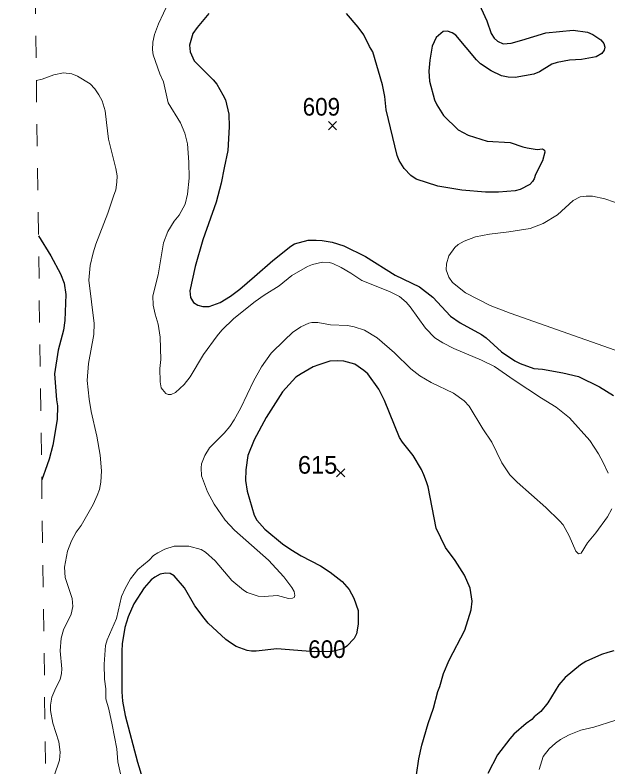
# Model space of a CAD drawing. Extents: x 294.2 to 320.3, y 7482.7 to 7510.7.
# Drawn here: x 294.252 to 296.938, y 7500.118 to 7503.528 of the extents above; entities that cross this region are included whole.
import ezdxf
from ezdxf.enums import TextEntityAlignment as Align

# ---------------------------------------------------------------- set-up
doc = ezdxf.new("R2010")
doc.units = 0
doc.header["$LTSCALE"] = 0.032
doc.linetypes.add('SHORT_DASHED', pattern=[2.7, 1.5, -1.2])
for name, color, linetype, lineweight in [('1', 7, 'Continuous', 25), ('2', 7, 'Continuous', 13), ('21', 7, 'Continuous', 25), ('22', 7, 'SHORT_DASHED', 13)]:
    doc.layers.add(name, color=color, linetype=linetype, lineweight=lineweight)
doc.layers.add('61', color=7, linetype='Continuous')

msp = doc.modelspace()

# ---------------------------------------------------------------- linework, layer by layer
at = {"layer": '1'}
for points in [[(296.3473, 7503.5935), (296.3892, 7503.5026), (296.4091, 7503.444), (296.4225, 7503.4235), (296.4379, 7503.409), (296.4634, 7503.3982), (296.4994, 7503.4005), (296.5488, 7503.414), (296.6563, 7503.4476), (296.7813, 7503.4594), (296.846, 7503.4503), (296.8698, 7503.4401), (296.9067, 7503.4159), (296.92, 7503.3998), (296.9244, 7503.3826), (296.9211, 7503.3681), (296.91, 7503.3541), (296.8856, 7503.338), (296.8182, 7503.3272), (296.7641, 7503.3229), (296.7081, 7503.3127), (296.6837, 7503.3057), (296.6285, 7503.2708), (296.6024, 7503.2606), (296.5183, 7503.2444), (296.487, 7503.2466), (296.4554, 7503.2531), (296.4091, 7503.2746), (296.3614, 7503.3074), (296.342, 7503.3257), (296.2496, 7503.437), (296.2332, 7503.4478), (296.2116, 7503.4553), (296.1916, 7503.4537), (296.16, 7503.4257), (296.1423, 7503.3864), (296.1312, 7503.324), (296.1265, 7503.274), (296.1292, 7503.2288), (296.1517, 7503.1443), (296.1628, 7503.1207), (296.1928, 7503.0723), (296.2591, 7503.0072), (296.3051, 7502.9835), (296.3917, 7502.9567), (296.4952, 7502.9503), (296.5524, 7502.9304), (296.5726, 7502.9266), (296.6181, 7502.918), (296.6425, 7502.9212), (296.6508, 7502.9159), (296.6525, 7502.9056), (296.6414, 7502.8664), (296.6094, 7502.8056), (296.6044, 7502.7857), (296.5967, 7502.7728), (296.5842, 7502.7588), (296.5404, 7502.7363), (296.5182, 7502.7309), (296.4425, 7502.7244), (296.3839, 7502.725), (296.2766, 7502.7331), (296.167, 7502.7524), (296.0691, 7502.7841), (296.0458, 7502.8002), (296.015, 7502.832), (295.9928, 7502.8686), (295.9828, 7502.8912), (295.9337, 7503.0977), (295.927, 7503.159), (295.9163, 7503.2123), (295.8722, 7503.3619), (295.8572, 7503.3851), (295.832, 7503.4383), (295.8065, 7503.4738), (295.7539, 7503.5356)], [(295.1296, 7503.5351), (295.0771, 7503.4722)], [(295.0771, 7503.4722), (295.0572, 7503.4442), (295.0419, 7503.391), (295.0453, 7503.362), (295.0625, 7503.32), (295.1492, 7503.2345), (295.1664, 7503.2141)], [(295.1664, 7503.2141), (295.1939, 7503.1657), (295.2045, 7503.1431), (295.22, 7503.078), (295.2225, 7503.0215), (295.2155, 7502.9139), (295.1997, 7502.8354), (295.1853, 7502.7655), (295.1633, 7502.6794), (295.1028, 7502.5081), (295.0671, 7502.3881), (295.0435, 7502.277), (295.0473, 7502.2463), (295.0595, 7502.2246), (295.0805, 7502.2124), (295.1029, 7502.2055), (295.1316, 7502.2061), (295.1818, 7502.2249), (295.2273, 7502.2534), (295.2697, 7502.2851), (295.336, 7502.3416), (295.4195, 7502.4153), (295.5008, 7502.4798), (295.518, 7502.49), (295.5799, 7502.5072), (295.6165, 7502.5067), (295.6426, 7502.5062), (295.6884, 7502.4986), (295.7422, 7502.4809), (295.8396, 7502.4336), (295.9746, 7502.3487), (296.0842, 7502.2955), (296.1442, 7502.2489), (296.2256, 7502.1618), (296.2691, 7502.1322), (296.3659, 7502.0785), (296.3858, 7502.0645), (296.4554, 7502.0005), (296.517, 7501.9591), (296.5409, 7501.9473), (296.6033, 7501.9252), (296.6411, 7501.9215), (296.7333, 7501.9049), (296.8051, 7501.8882), (296.9002, 7501.8415), (296.964, 7501.8026)], [(294.3575, 7502.5269), (294.4133, 7502.436), (294.4571, 7502.3538), (294.4734, 7502.3127), (294.4811, 7502.2601), (294.4778, 7502.143), (294.4707, 7502.0988), (294.4476, 7502.0088), (294.4309, 7501.901), (294.4388, 7501.7831), (294.4434, 7501.7559), (294.4431, 7501.6939), (294.4222, 7501.5775), (294.4063, 7501.5131), (294.3885, 7501.4619), (294.3724, 7501.4202)], [(296.0606, 7500.0092), (296.0811, 7500.1544), (296.0944, 7500.2168), (296.1236, 7500.3147), (296.1485, 7500.385), (296.1682, 7500.4603), (296.1771, 7500.4819), (296.1932, 7500.542), (296.219, 7500.6028), (296.2903, 7500.7388), (296.3188, 7500.8307), (296.3238, 7500.8689), (296.3147, 7500.9281), (296.2889, 7500.9878), (296.2467, 7501.0545), (296.2029, 7501.1135), (296.1595, 7501.2005), (296.1238, 7501.3875), (296.1155, 7501.4112), (296.1046, 7501.4433), (296.0936, 7501.467), (296.055, 7501.5305), (296.0067, 7501.5907), (295.9935, 7501.6123), (295.9258, 7501.7793), (295.9006, 7501.8309), (295.8501, 7501.9002), (295.8319, 7501.9158), (295.7915, 7501.9443), (295.7418, 7501.9588), (295.713, 7501.9599), (295.678, 7501.9577), (295.6284, 7501.9421), (295.6023, 7501.9319), (295.5475, 7501.9006), (295.5236, 7501.8861)], [(295.5236, 7501.8861), (295.4629, 7501.8194), (295.3894, 7501.7022), (295.3353, 7501.6011), (295.3071, 7501.53), (295.2976, 7501.4661), (295.2964, 7501.4165)], [(295.2964, 7501.4165), (295.303, 7501.3681), (295.3358, 7501.2595), (295.3474, 7501.2363), (295.3829, 7501.1966), (295.4643, 7501.1293), (295.5017, 7501.1046), (295.5489, 7501.0756), (295.6363, 7501.0304), (295.6798, 7501.0019), (295.7342, 7500.9588), (295.7662, 7500.9221), (295.7873, 7500.8838), (295.8058, 7500.8278), (295.8066, 7500.7649), (295.7993, 7500.7213), (295.7883, 7500.6998), (295.755, 7500.666), (295.7383, 7500.6541), (295.6898, 7500.6407), (295.608, 7500.6402), (295.4385, 7500.6537), (295.3443, 7500.6429), (295.3229, 7500.6434), (295.3029, 7500.6461), (295.253, 7500.6638), (295.228, 7500.6811), (295.2066, 7500.6962), (295.1267, 7500.7699), (295.1078, 7500.7925), (295.0658, 7500.8488), (295.0195, 7500.9306), (294.9732, 7500.9844), (294.9543, 7500.9952), (294.9327, 7500.9973), (294.9099, 7500.992), (294.8844, 7500.979), (294.8683, 7500.9666), (294.8367, 7500.9295), (294.7893, 7500.857), (294.7635, 7500.7989), (294.7491, 7500.7505), (294.7367, 7500.6758), (294.735, 7500.6424), (294.7356, 7500.4577), (294.7378, 7500.4158), (294.7503, 7500.3512), (294.8058, 7500.1388), (294.8572, 7499.9712)], [(296.965, 7500.6438), (296.9384, 7500.6373), (296.9096, 7500.6282), (296.8388, 7500.5965), (296.8133, 7500.5809), (296.7448, 7500.5239), (296.7157, 7500.49), (296.6663, 7500.4083), (296.6349, 7500.3696)], [(296.6349, 7500.3696), (296.6039, 7500.3449), (296.5933, 7500.3325), (296.5681, 7500.3153), (296.5126, 7500.2663), (296.4932, 7500.2453), (296.4385, 7500.1726)], [(296.4385, 7500.1726), (296.3938, 7500.0883)]]:
    msp.add_lwpolyline(points, dxfattribs=at)
at = {"layer": '2'}
for points in [[(294.9694, 7503.6344), (294.9011, 7503.4888), (294.8838, 7503.4403), (294.8762, 7503.4058), (294.8749, 7503.3701), (294.8774, 7503.3471), (294.9081, 7503.2615), (294.9247, 7503.2245), (294.9451, 7503.13), (295.0007, 7503.0393), (295.0205, 7502.9921), (295.0332, 7502.9435), (295.0396, 7502.8605), (295.0409, 7502.7878)], [(294.4286, 7500.0768), (294.4529, 7500.1483), (294.4555, 7500.1841), (294.4503, 7500.2313), (294.4229, 7500.3156), (294.4114, 7500.3743), (294.412, 7500.3973), (294.4184, 7500.4343), (294.4356, 7500.4764), (294.4561, 7500.5141), (294.4618, 7500.5416), (294.4631, 7500.562), (294.4555, 7500.6438), (294.4606, 7500.7025), (294.4708, 7500.7395), (294.5053, 7500.811), (294.5129, 7500.8455), (294.511, 7500.8813), (294.4784, 7500.977), (294.4752, 7501.0243), (294.4893, 7501.0958), (294.5071, 7501.143), (294.5282, 7501.182), (294.5512, 7501.2133), (294.6049, 7501.3078), (294.624, 7501.3486), (294.6336, 7501.3761), (294.6406, 7501.4099), (294.6432, 7501.461), (294.6368, 7501.5312), (294.6221, 7501.6181), (294.5972, 7501.7292), (294.5876, 7501.7866), (294.5786, 7501.8709), (294.5838, 7501.9475), (294.6087, 7502.0791), (294.61, 7502.1289), (294.5863, 7502.3255), (294.5921, 7502.3919), (294.6049, 7502.4494), (294.6176, 7502.4889), (294.6719, 7502.6294), (294.6981, 7502.706), (294.7079, 7502.7352), (294.7127, 7502.7705), (294.7141, 7502.7993), (294.7083, 7502.8325), (294.6757, 7502.9653), (294.6655, 7503.0412), (294.6598, 7503.093), (294.6463, 7503.1389), (294.6317, 7503.167), (294.6131, 7503.1932), (294.5921, 7503.2155), (294.534, 7503.2506), (294.5085, 7503.2609), (294.4714, 7503.2653), (294.428, 7503.257), (294.3739, 7503.2377), (294.3481, 7503.2306)], [(295.0409, 7502.7878), (295.0326, 7502.7163), (295.0217, 7502.6703), (294.9949, 7502.6205), (294.9732, 7502.5936), (294.9445, 7502.5464), (294.9247, 7502.4953)], [(297.0126, 7502.6645), (296.9245, 7502.6952), (296.8683, 7502.706), (296.8402, 7502.7073), (296.8121, 7502.7041), (296.7814, 7502.6869), (296.7099, 7502.6217), (296.6454, 7502.5828), (296.5861, 7502.5604), (296.489, 7502.5445), (296.4009, 7502.5336), (296.3383, 7502.5215), (296.2873, 7502.5024), (296.2598, 7502.4876), (296.2445, 7502.4743), (296.2177, 7502.4353), (296.2068, 7502.3996), (296.2055, 7502.3721), (296.2177, 7502.3395), (296.2336, 7502.3153), (296.2924, 7502.268), (296.4053, 7502.2112), (296.4954, 7502.1767), (296.9972, 7501.9998)], [(294.9247, 7502.4953), (294.9004, 7502.3498), (294.8762, 7502.254), (294.8781, 7502.2119), (294.8864, 7502.171), (294.8998, 7502.1263), (294.9094, 7502.0676), (294.9119, 7501.9654), (294.9081, 7501.9245), (294.9088, 7501.8645), (294.9139, 7501.8377), (294.919, 7501.8294), (294.9343, 7501.8115), (294.9458, 7501.8077), (294.9592, 7501.807), (294.9784, 7501.816), (295.0173, 7501.8518), (295.0447, 7501.8875), (295.1054, 7501.9884), (295.1673, 7502.0733), (295.189, 7502.0995), (295.2427, 7502.1512), (295.3397, 7502.2284), (295.3806, 7502.2578), (295.4489, 7502.2999), (295.5057, 7502.3466), (295.5761, 7502.387), (295.5988, 7502.3961), (295.6454, 7502.4069), (295.6773, 7502.4053), (295.6923, 7502.401), (295.7289, 7502.3838), (295.7739, 7502.3574), (295.8236, 7502.3234), (295.9482, 7502.2744), (295.9935, 7502.2514), (296.0235, 7502.2253), (296.0427, 7502.2054), (296.1117, 7502.1077), (296.1538, 7502.0643), (296.1902, 7502.0414), (296.24, 7502.0164), (296.3651, 7501.9635), (296.4239, 7501.9341), (296.5133, 7501.8715), (296.6371, 7501.7911), (296.7035, 7501.749), (296.7636, 7501.7017), (296.8561, 7501.5989), (296.8963, 7501.5376), (296.9174, 7501.498), (296.9391, 7501.4495)], [(296.9557, 7501.2886), (296.9359, 7501.2529), (296.8836, 7501.1801), (296.8459, 7501.1335), (296.8165, 7501.0875), (296.8057, 7501.0849), (296.7936, 7501.0971), (296.7622, 7501.166), (296.7361, 7501.2158), (296.7195, 7501.2343), (296.6571, 7501.2947), (296.5266, 7501.4093), (296.4941, 7501.4431), (296.4583, 7501.4974), (296.4124, 7501.5913), (296.3715, 7501.6513), (296.3091, 7501.7546), (296.2874, 7501.7778), (296.2387, 7501.8134), (296.1378, 7501.8613), (296.0855, 7501.8913), (296.0453, 7501.9232), (295.9705, 7501.9967), (295.8927, 7502.0637), (295.8358, 7502.0988), (295.788, 7502.1142), (295.7586, 7502.1193), (295.6807, 7502.1237), (295.6232, 7502.1339), (295.5964, 7502.1333), (295.5824, 7502.1301), (295.5466, 7502.1135), (295.5089, 7502.0886), (295.4719, 7502.0541), (295.4119, 7501.9941), (295.3678, 7501.9328), (295.3314, 7501.8677), (295.274, 7501.747), (295.2446, 7501.6921), (295.2248, 7501.6621)], [(295.2248, 7501.6621), (295.1999, 7501.6321), (295.1322, 7501.5657), (295.1118, 7501.53), (295.0971, 7501.4929), (295.0945, 7501.4751), (295.0971, 7501.438)], [(295.0971, 7501.438), (295.1239, 7501.3652), (295.1545, 7501.3103), (295.2043, 7501.2375), (295.2465, 7501.1922), (295.3997, 7501.0549), (295.47, 7500.9802), (295.5064, 7500.9311), (295.5159, 7500.9132), (295.5198, 7500.8953), (295.5166, 7500.8863), (295.5083, 7500.8832), (295.4904, 7500.8825), (295.4406, 7500.8953), (295.3806, 7500.8908), (295.3538, 7500.8921), (295.304, 7500.9093), (295.2867, 7500.9195), (295.2337, 7500.9636), (295.1584, 7501.053), (295.1144, 7501.0919), (295.0946, 7501.1041), (295.0397, 7501.1187), (294.972, 7501.1194), (294.9299, 7501.1054), (294.8979, 7501.0894), (294.8794, 7501.0766), (294.8596, 7501.0549), (294.8079, 7501.0134), (294.774, 7500.9713), (294.7498, 7500.9272), (294.7344, 7500.8915), (294.7114, 7500.7906), (294.6687, 7500.6948), (294.661, 7500.668), (294.6547, 7500.5837), (294.6565, 7500.5161), (294.6629, 7500.4714), (294.6629, 7500.426), (294.677, 7500.3794), (294.6923, 7500.3092), (294.7127, 7500.1994), (294.7178, 7500.1406), (294.7319, 7500.073)], [(297.2986, 7500.3986), (297.2935, 7500.3884), (297.2865, 7500.3832), (297.2667, 7500.3839), (297.2156, 7500.4005), (297.1658, 7500.4107), (297.1134, 7500.4082), (297.0879, 7500.3979), (297.0361, 7500.3635), (296.9691, 7500.329), (296.8747, 7500.2989), (296.8159, 7500.2843), (296.7623, 7500.2639), (296.7227, 7500.2421), (296.701, 7500.2261), (296.6722, 7500.1993), (296.6454, 7500.1649), (296.6263, 7500.1062)]]:
    msp.add_lwpolyline(points, dxfattribs=at)
at = {"layer": '21'}
for p, q in [((295.6714, 7503.0451), (295.7089, 7503.0076)), ((295.7089, 7503.0451), (295.6714, 7503.0076)), ((295.7079, 7501.4705), (295.7454, 7501.433)), ((295.7454, 7501.4705), (295.7079, 7501.433))]:
    msp.add_line(p, q, dxfattribs=at)
at = {"layer": '22'}
msp.add_line((294.6234, 7482.7353), (294.2515, 7510.4214), dxfattribs=at)

# ---------------------------------------------------------------- texts
at = {"layer": '61', "width": 0.95}
for s, p in [('609', (295.6398, 7503.072)), ('600', (295.665, 7500.612))]:
    msp.add_text(s, height=0.08, dxfattribs=at).set_placement(p, align=Align.CENTER)
at = {"layer": '61'}
msp.add_text('615', height=0.08, dxfattribs=at).set_placement((295.6227, 7501.448), align=Align.CENTER)

doc.saveas('drawing.dxf')
